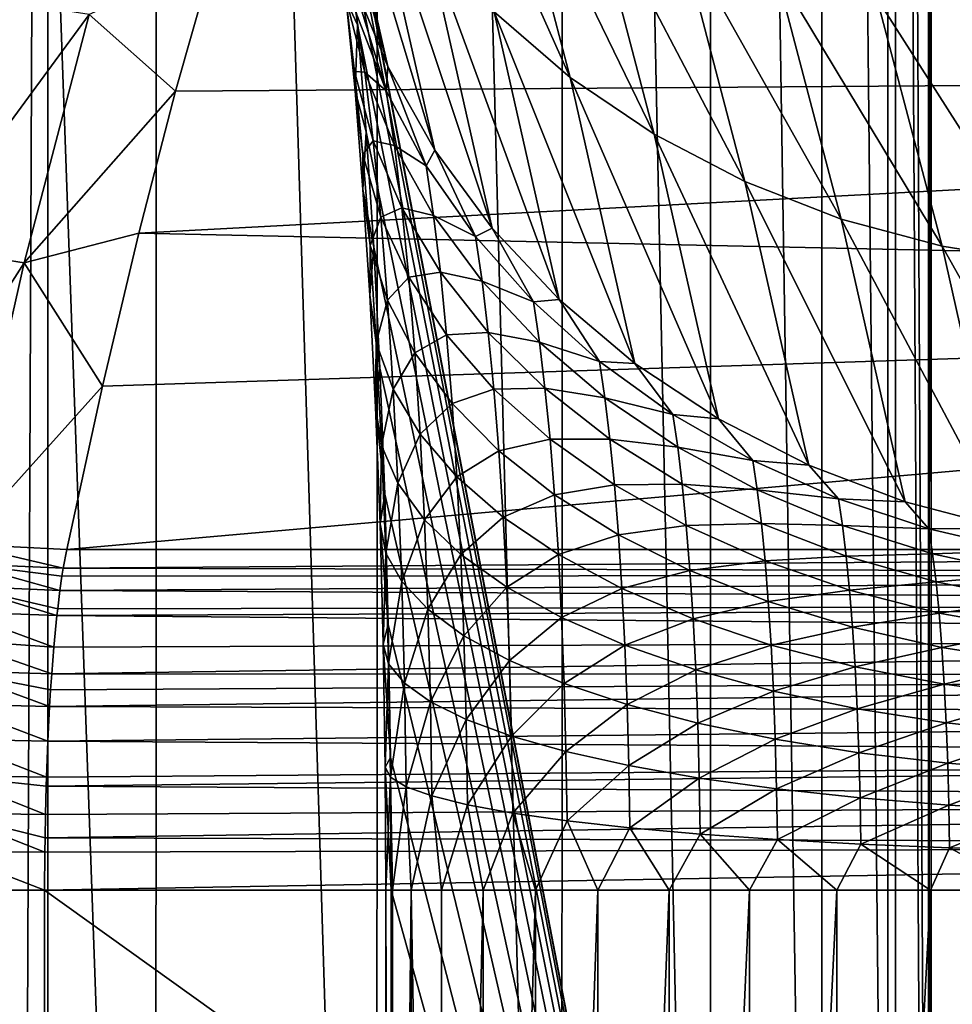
# Model space of a CAD drawing. Header units: metres. Extents: x -46 to 104, y -30 to 30.
# Tile 436 of 656: x 26.519 to 27.009, y 5.584 to 6.101. Entities that reach past the tile are written whole.
import ezdxf

# ---------------------------------------------------------------- set-up
doc = ezdxf.new("R2010")
doc.units = ezdxf.units.M
doc.layers.add('solid_26_000_502_XXX', color=7, linetype='CONTINUOUS')

msp = doc.modelspace()

# ---------------------------------------------------------------- linework, layer by layer
at = {"layer": 'solid_26_000_502_XXX'}
for points in [[(37.213074, -7.476887, 317.175842), (20.541, 8.649134, 315.423553), (20.540823, 0, 315.423523)], [(37.213074, -7.476887, 317.175842), (37.213074, 7.476887, 317.175842), (20.541, 8.649134, 315.423553)], [(26.456358, 8.45347, 289.855896), (26.590242, 4.7, 290.123871), (26.455904, 4.7, 289.855042)], [(26.590727, 8.443417, 290.124908), (26.590242, 4.7, 290.123871), (26.456358, 8.45347, 289.855896)], [(26.590727, 8.443417, 290.124908), (26.706493, 4.7, 290.401428), (26.590242, 4.7, 290.123871)], [(26.706827, 8.434439, 290.402313), (26.706493, 4.7, 290.401428), (26.590727, 8.443417, 290.124908)], [(26.706827, 8.434439, 290.402313), (26.803877, 4.7, 290.685974), (26.706493, 4.7, 290.401428)], [(26.804129, 8.426574, 290.686798), (26.803877, 4.7, 290.685974), (26.706827, 8.434439, 290.402313)], [(26.804129, 8.426574, 290.686798), (26.881985, 4.7, 290.976196), (26.803877, 4.7, 290.685974)], [(26.882198, 8.419862, 290.977081), (26.881985, 4.7, 290.976196), (26.804129, 8.426574, 290.686798)], [(26.882198, 8.419862, 290.977081), (26.940619, 4.7, 291.271362), (26.881985, 4.7, 290.976196)], [(26.940704, 8.41433, 291.271881), (26.940619, 4.7, 291.271362), (26.882198, 8.419862, 290.977081)], [(26.940704, 8.41433, 291.271881), (26.979366, 4.7, 291.56955), (26.940619, 4.7, 291.271362)], [(26.979403, 8.410001, 291.569946), (26.979366, 4.7, 291.56955), (26.940704, 8.41433, 291.271881)], [(26.979403, 8.410001, 291.569946), (26.998108, 4.7, 291.869537), (26.979366, 4.7, 291.56955)], [(26.998119, 8.406897, 291.869934), (26.998108, 4.7, 291.869537), (26.979403, 8.410001, 291.569946)], [(26.673378, 6.270645, 295.343445), (26.975349, 4.7, 292.470367), (26.975349, 8.404401, 292.470367)], [(26.996767, 8.405028, 292.170563), (26.975349, 8.404401, 292.470367), (26.996769, 4.7, 292.170502)], [(26.975349, 8.404401, 292.470367), (26.975349, 4.7, 292.470367), (26.996769, 4.7, 292.170502)], [(26.996767, 8.405028, 292.170563), (26.996769, 4.7, 292.170502), (26.998119, 8.406897, 291.869934)], [(26.998119, 8.406897, 291.869934), (26.996769, 4.7, 292.170502), (26.998108, 4.7, 291.869537)], [(26.468351, -8.270662, 311.017548), (26.468351, 8.270662, 311.017548), (26.533504, 8.264537, 311.025848)], [(26.468351, -8.270662, 311.017548), (26.533504, 8.264537, 311.025848), (26.533337, 0, 311.025818)], [(26.533337, 0, 311.025818), (26.533504, 8.264537, 311.025848), (40.470669, 7.284587, 312.490692)], [(40.470669, 7.284587, 312.490692), (26.533504, -8.264537, 311.025848), (26.533337, 0, 311.025818)], [(40.470669, -7.284587, 312.490692), (26.533504, -8.264537, 311.025848), (40.470669, 7.284587, 312.490692)], [(26.658321, 6.278725, 295.753326), (26.712347, 6.076715, 295.444275), (26.693609, 6.122712, 295.419373)], [(26.677485, 6.231072, 295.77597), (26.712347, 6.076715, 295.444275), (26.658321, 6.278725, 295.753326)], [(26.673378, 6.270645, 295.343445), (26.679731, 6.236612, 295.28299), (26.975349, 4.7, 292.470367)], [(26.808264, 6.07101, 295.858978), (26.768213, 6.105387, 295.839905), (26.733248, 6.238712, 296.172546)], [(26.773497, 6.203583, 296.189758), (26.808264, 6.07101, 295.858978), (26.733248, 6.238712, 296.172546)], [(26.679731, 6.236612, 295.28299), (26.685749, 6.19636, 295.225739), (26.975349, 4.7, 292.470367)], [(26.677485, 6.231072, 295.77597), (26.737017, 6.032687, 295.468842), (26.712347, 6.076715, 295.444275)], [(26.702408, 6.185926, 295.798126), (26.737017, 6.032687, 295.468842), (26.677485, 6.231072, 295.77597)], [(26.852428, 6.041154, 295.876526), (26.808264, 6.07101, 295.858978), (26.773497, 6.203583, 296.189758)], [(26.817831, 6.173077, 296.205719), (26.852428, 6.041154, 295.876526), (26.773497, 6.203583, 296.189758)], [(26.685749, 6.19636, 295.225739), (26.691347, 6.15023, 295.172485), (26.975349, 4.7, 292.470367)], [(26.702408, 6.185926, 295.798126), (26.767153, 5.991657, 295.492462), (26.737017, 6.032687, 295.468842)], [(26.732779, 6.143854, 295.819519), (26.767153, 5.991657, 295.492462), (26.702408, 6.185926, 295.798126)], [(26.620304, 6.13279, 300.631775), (28.202492, 6.07523, 300.956329), (28.326416, 6.177543, 300.678436)], [(26.90015, 6.016199, 295.892365), (26.852428, 6.041154, 295.876526), (26.817831, 6.173077, 296.205719)], [(26.865696, 6.147575, 296.220154), (26.90015, 6.016199, 295.892365), (26.817831, 6.173077, 296.205719)], [(26.691347, 6.15023, 295.172485), (26.690399, 6.111496, 295.207672), (26.696453, 6.098687, 295.123901)], [(26.691347, 6.15023, 295.172485), (26.696453, 6.098687, 295.123901), (26.975349, 4.7, 292.470367)], [(26.950825, 5.996456, 295.906219), (26.90015, 6.016199, 295.892365), (26.865696, 6.147575, 296.220154)], [(26.916485, 6.127401, 296.232941), (26.950825, 5.996456, 295.906219), (26.865696, 6.147575, 296.220154)], [(26.732779, 6.143854, 295.819519), (26.802372, 5.954143, 295.514893), (26.767153, 5.991657, 295.492462)], [(26.768213, 6.105387, 295.839905), (26.802372, 5.954143, 295.514893), (26.732779, 6.143854, 295.819519)], [(26.555277, 6.103981, 300.714905), (26.600731, 6.06378, 300.818024), (26.620304, 6.13279, 300.631775)], [(26.620304, 6.13279, 300.631775), (26.600731, 6.06378, 300.818024), (28.202492, 6.07523, 300.956329)], [(27.003819, 5.982175, 295.917969), (26.950825, 5.996456, 295.906219), (26.916485, 6.127401, 296.232941)], [(26.969559, 6.112809, 296.243927), (27.003819, 5.982175, 295.917969), (26.916485, 6.127401, 296.232941)], [(26.693609, 6.122712, 295.419373), (26.711489, 6.063962, 295.394379), (26.695555, 6.10532, 295.366547)], [(26.693609, 6.122712, 295.419373), (26.712347, 6.076715, 295.444275), (26.711489, 6.063962, 295.394379)], [(26.555277, 6.103981, 300.714905), (26.499908, 6.112809, 300.712341), (26.465649, 5.982175, 301.0383)], [(26.690046, 6.113529, 295.289368), (26.694805, 6.074154, 295.24408), (26.690399, 6.111496, 295.207672)], [(26.690046, 6.113529, 295.289368), (26.700268, 6.073671, 295.321716), (26.694805, 6.074154, 295.24408)], [(26.695555, 6.10532, 295.366547), (26.700268, 6.073671, 295.321716), (26.690046, 6.113529, 295.289368)], [(26.690399, 6.111496, 295.207672), (26.695095, 6.063934, 295.163025), (26.696453, 6.098687, 295.123901)], [(26.690399, 6.111496, 295.207672), (26.694805, 6.074154, 295.24408), (26.695095, 6.063934, 295.163025)], [(27.058458, 5.973536, 295.92746), (27.003819, 5.982175, 295.917969), (26.969559, 6.112809, 296.243927)], [(27.02425, 6.103981, 296.25293), (27.058458, 5.973536, 295.92746), (26.969559, 6.112809, 296.243927)], [(26.521067, 5.973536, 301.040405), (26.555277, 6.103981, 300.714905), (26.465649, 5.982175, 301.0383)], [(26.521067, 5.973536, 301.040405), (26.600731, 6.06378, 300.818024), (26.555277, 6.103981, 300.714905)], [(26.695555, 6.10532, 295.366547), (26.711489, 6.063962, 295.394379), (26.700268, 6.073671, 295.321716)], [(26.768213, 6.105387, 295.839905), (26.84223, 5.920617, 295.535797), (26.802372, 5.954143, 295.514893)], [(26.808264, 6.07101, 295.858978), (26.84223, 5.920617, 295.535797), (26.768213, 6.105387, 295.839905)], [(26.696453, 6.098687, 295.123901), (26.695095, 6.063934, 295.163025), (26.700996, 6.042306, 295.080658)], [(26.696453, 6.098687, 295.123901), (26.700996, 6.042306, 295.080658), (26.975349, 4.7, 292.470367)], [(26.581388, 5.989054, 301.002045), (28.064445, 5.957147, 301.232697), (28.202492, 6.07523, 300.956329)], [(26.600731, 6.06378, 300.818024), (26.581388, 5.989054, 301.002045), (28.202492, 6.07523, 300.956329)], [(26.694805, 6.074154, 295.24408), (26.699125, 6.030388, 295.203003), (26.695095, 6.063934, 295.163025)], [(26.694805, 6.074154, 295.24408), (26.704624, 6.037636, 295.280273), (26.699125, 6.030388, 295.203003)], [(26.700268, 6.073671, 295.321716), (26.704624, 6.037636, 295.280273), (26.694805, 6.074154, 295.24408)], [(26.700268, 6.073671, 295.321716), (26.715778, 6.035148, 295.353546), (26.704624, 6.037636, 295.280273)], [(26.711489, 6.063962, 295.394379), (26.715778, 6.035148, 295.353546), (26.700268, 6.073671, 295.321716)], [(26.712347, 6.076715, 295.444275), (26.732523, 6.02449, 295.42157), (26.711489, 6.063962, 295.394379)], [(26.712347, 6.076715, 295.444275), (26.737017, 6.032687, 295.468842), (26.732523, 6.02449, 295.42157)], [(26.808264, 6.07101, 295.858978), (26.886229, 5.891501, 295.554962), (26.84223, 5.920617, 295.535797)], [(26.852428, 6.041154, 295.876526), (26.886229, 5.891501, 295.554962), (26.808264, 6.07101, 295.858978)], [(26.521067, 5.973536, 301.040405), (26.581388, 5.989054, 301.002045), (26.600731, 6.06378, 300.818024)], [(26.695095, 6.063934, 295.163025), (26.699263, 6.012085, 295.123352), (26.700996, 6.042306, 295.080658)], [(26.695095, 6.063934, 295.163025), (26.699125, 6.030388, 295.203003), (26.699263, 6.012085, 295.123352)], [(26.711489, 6.063962, 295.394379), (26.732523, 6.02449, 295.42157), (26.715778, 6.035148, 295.353546)], [(26.699263, 6.012085, 295.123352), (26.704924, 5.981725, 295.043304), (26.700996, 6.042306, 295.080658)], [(26.700996, 6.042306, 295.080658), (26.704924, 5.981725, 295.043304), (26.975349, 4.7, 292.470367)], [(26.704624, 6.037636, 295.280273), (26.708576, 5.997582, 295.242645), (26.699125, 6.030388, 295.203003)], [(26.704624, 6.037636, 295.280273), (26.719744, 6.00234, 295.315826), (26.708576, 5.997582, 295.242645)], [(26.715778, 6.035148, 295.353546), (26.719744, 6.00234, 295.315826), (26.704624, 6.037636, 295.280273)], [(26.852428, 6.041154, 295.876526), (26.933809, 5.867164, 295.572113), (26.886229, 5.891501, 295.554962)], [(26.90015, 6.016199, 295.892365), (26.933809, 5.867164, 295.572113), (26.852428, 6.041154, 295.876526)], [(26.715778, 6.035148, 295.353546), (26.73641, 5.998381, 295.384583), (26.719744, 6.00234, 295.315826)], [(26.732523, 6.02449, 295.42157), (26.73641, 5.998381, 295.384583), (26.715778, 6.035148, 295.353546)], [(26.737017, 6.032687, 295.468842), (26.758429, 5.987336, 295.447784), (26.732523, 6.02449, 295.42157)], [(26.737017, 6.032687, 295.468842), (26.767153, 5.991657, 295.492462), (26.758429, 5.987336, 295.447784)], [(26.699125, 6.030388, 295.203003), (26.702963, 5.982677, 295.166504), (26.699263, 6.012085, 295.123352)], [(26.699125, 6.030388, 295.203003), (26.708576, 5.997582, 295.242645), (26.702963, 5.982677, 295.166504)], [(26.732523, 6.02449, 295.42157), (26.758429, 5.987336, 295.447784), (26.73641, 5.998381, 295.384583)], [(26.90015, 6.016199, 295.892365), (26.984375, 5.84791, 295.587006), (26.933809, 5.867164, 295.572113)], [(26.950825, 5.996456, 295.906219), (26.984375, 5.84791, 295.587006), (26.90015, 6.016199, 295.892365)], [(26.699263, 6.012085, 295.123352), (26.702864, 5.956479, 295.089081), (26.704924, 5.981725, 295.043304)], [(26.699263, 6.012085, 295.123352), (26.702963, 5.982677, 295.166504), (26.702864, 5.956479, 295.089081)], [(26.719744, 6.00234, 295.315826), (26.723345, 5.965874, 295.281586), (26.708576, 5.997582, 295.242645)], [(26.719744, 6.00234, 295.315826), (26.740004, 5.968654, 295.350372), (26.723345, 5.965874, 295.281586)], [(26.73641, 5.998381, 295.384583), (26.740004, 5.968654, 295.350372), (26.719744, 6.00234, 295.315826)], [(26.708576, 5.997582, 295.242645), (26.712088, 5.953918, 295.209259), (26.702963, 5.982677, 295.166504)], [(26.708576, 5.997582, 295.242645), (26.723345, 5.965874, 295.281586), (26.712088, 5.953918, 295.209259)], [(26.73641, 5.998381, 295.384583), (26.761936, 5.963774, 295.414398), (26.740004, 5.968654, 295.350372)], [(26.758429, 5.987336, 295.447784), (26.761936, 5.963774, 295.414398), (26.73641, 5.998381, 295.384583)], [(26.950825, 5.996456, 295.906219), (27.037287, 5.833983, 295.599518), (26.984375, 5.84791, 295.587006)], [(27.003819, 5.982175, 295.917969), (27.037287, 5.833983, 295.599518), (26.950825, 5.996456, 295.906219)], [(26.767153, 5.991657, 295.492462), (26.788919, 5.952908, 295.472778), (26.758429, 5.987336, 295.447784)], [(26.767153, 5.991657, 295.492462), (26.802372, 5.954143, 295.514893), (26.788919, 5.952908, 295.472778)], [(26.521067, 5.973536, 301.040405), (26.562294, 5.908683, 301.183716), (26.581388, 5.989054, 301.002045)], [(26.581388, 5.989054, 301.002045), (26.562294, 5.908683, 301.183716), (28.064445, 5.957147, 301.232697)], [(26.758429, 5.987336, 295.447784), (26.788919, 5.952908, 295.472778), (26.761936, 5.963774, 295.414398)], [(26.521067, 5.973536, 301.040405), (26.465649, 5.982175, 301.0383), (26.432178, 5.833983, 301.35675)], [(26.702963, 5.982677, 295.166504), (26.706276, 5.931508, 295.134949), (26.702864, 5.956479, 295.089081)], [(26.702864, 5.956479, 295.089081), (26.708162, 5.918181, 295.012482), (26.704924, 5.981725, 295.043304)], [(26.702963, 5.982677, 295.166504), (26.712088, 5.953918, 295.209259), (26.706276, 5.931508, 295.134949)], [(26.704924, 5.981725, 295.043304), (26.708162, 5.918181, 295.012482), (26.975349, 4.7, 292.470367)], [(27.003819, 5.982175, 295.917969), (27.091881, 5.825558, 295.609467), (27.037287, 5.833983, 295.599518)], [(27.058458, 5.973536, 295.92746), (27.091881, 5.825558, 295.609467), (27.003819, 5.982175, 295.917969)], [(26.487646, 5.825558, 301.358368), (26.521067, 5.973536, 301.040405), (26.432178, 5.833983, 301.35675)], [(26.487646, 5.825558, 301.358368), (26.562294, 5.908683, 301.183716), (26.521067, 5.973536, 301.040405)], [(26.723345, 5.965874, 295.281586), (26.72654, 5.92612, 295.25119), (26.712088, 5.953918, 295.209259)], [(26.740004, 5.968654, 295.350372), (26.743265, 5.935612, 295.319366), (26.723345, 5.965874, 295.281586)], [(26.723345, 5.965874, 295.281586), (26.743265, 5.935612, 295.319366), (26.72654, 5.92612, 295.25119)], [(26.740004, 5.968654, 295.350372), (26.765179, 5.936947, 295.383545), (26.743265, 5.935612, 295.319366)], [(26.761936, 5.963774, 295.414398), (26.765179, 5.936947, 295.383545), (26.740004, 5.968654, 295.350372)], [(26.761936, 5.963774, 295.414398), (26.792078, 5.931706, 295.442719), (26.765179, 5.936947, 295.383545)], [(26.788919, 5.952908, 295.472778), (26.792078, 5.931706, 295.442719), (26.761936, 5.963774, 295.414398)], [(26.543468, 5.822742, 301.362823), (27.912003, 5.822742, 301.506683), (28.064445, 5.957147, 301.232697)], [(26.562294, 5.908683, 301.183716), (26.543468, 5.822742, 301.362823), (28.064445, 5.957147, 301.232697)], [(26.702864, 5.956479, 295.089081), (26.70586, 5.89768, 295.060577), (26.708162, 5.918181, 295.012482)], [(26.702864, 5.956479, 295.089081), (26.706276, 5.931508, 295.134949), (26.70586, 5.89768, 295.060577)], [(26.712088, 5.953918, 295.209259), (26.71512, 5.907088, 295.180389), (26.706276, 5.931508, 295.134949)], [(26.712088, 5.953918, 295.209259), (26.72654, 5.92612, 295.25119), (26.71512, 5.907088, 295.180389)], [(26.802372, 5.954143, 295.514893), (26.823666, 5.921583, 295.496216), (26.788919, 5.952908, 295.472778)], [(26.802372, 5.954143, 295.514893), (26.84223, 5.920617, 295.535797), (26.823666, 5.921583, 295.496216)], [(26.788919, 5.952908, 295.472778), (26.823666, 5.921583, 295.496216), (26.792078, 5.931706, 295.442719)], [(26.743265, 5.935612, 295.319366), (26.746162, 5.899591, 295.291809), (26.72654, 5.92612, 295.25119)], [(26.765179, 5.936947, 295.383545), (26.768122, 5.907127, 295.35556), (26.743265, 5.935612, 295.319366)], [(26.743265, 5.935612, 295.319366), (26.768122, 5.907127, 295.35556), (26.746162, 5.899591, 295.291809)], [(26.765179, 5.936947, 295.383545), (26.794994, 5.907566, 295.414948), (26.768122, 5.907127, 295.35556)], [(26.792078, 5.931706, 295.442719), (26.794994, 5.907566, 295.414948), (26.765179, 5.936947, 295.383545)], [(26.706276, 5.931508, 295.134949), (26.709034, 5.877402, 295.108734), (26.70586, 5.89768, 295.060577)], [(26.706276, 5.931508, 295.134949), (26.71512, 5.907088, 295.180389), (26.709034, 5.877402, 295.108734)], [(26.792078, 5.931706, 295.442719), (26.826502, 5.902528, 295.469238), (26.794994, 5.907566, 295.414948)], [(26.823666, 5.921583, 295.496216), (26.826502, 5.902528, 295.469238), (26.792078, 5.931706, 295.442719)], [(26.72654, 5.92612, 295.25119), (26.729301, 5.883485, 295.224915), (26.71512, 5.907088, 295.180389)], [(26.72654, 5.92612, 295.25119), (26.746162, 5.899591, 295.291809), (26.729301, 5.883485, 295.224915)], [(26.70586, 5.89768, 295.060577), (26.710714, 5.851837, 294.98822), (26.708162, 5.918181, 295.012482)], [(26.708162, 5.918181, 295.012482), (26.710714, 5.851837, 294.98822), (26.975349, 4.7, 292.470367)], [(26.823666, 5.921583, 295.496216), (26.862282, 5.893704, 295.517914), (26.826502, 5.902528, 295.469238)], [(26.84223, 5.920617, 295.535797), (26.862282, 5.893704, 295.517914), (26.823666, 5.921583, 295.496216)], [(26.84223, 5.920617, 295.535797), (26.886229, 5.891501, 295.554962), (26.862282, 5.893704, 295.517914)], [(26.487646, 5.825558, 301.358368), (26.543468, 5.822742, 301.362823), (26.562294, 5.908683, 301.183716)], [(26.71512, 5.907088, 295.180389), (26.717644, 5.857571, 295.156403), (26.709034, 5.877402, 295.108734)], [(26.71512, 5.907088, 295.180389), (26.729301, 5.883485, 295.224915), (26.717644, 5.857571, 295.156403)], [(26.768122, 5.907127, 295.35556), (26.770737, 5.87462, 295.330688), (26.746162, 5.899591, 295.291809)], [(26.794994, 5.907566, 295.414948), (26.797644, 5.880733, 295.389771), (26.768122, 5.907127, 295.35556)], [(26.768122, 5.907127, 295.35556), (26.797644, 5.880733, 295.389771), (26.770737, 5.87462, 295.330688)], [(26.794994, 5.907566, 295.414948), (26.829124, 5.880832, 295.444275), (26.797644, 5.880733, 295.389771)], [(26.826502, 5.902528, 295.469238), (26.829124, 5.880832, 295.444275), (26.794994, 5.907566, 295.414948)], [(26.826502, 5.902528, 295.469238), (26.864834, 5.87656, 295.493622), (26.829124, 5.880832, 295.444275)], [(26.862282, 5.893704, 295.517914), (26.864834, 5.87656, 295.493622), (26.826502, 5.902528, 295.469238)], [(26.70586, 5.89768, 295.060577), (26.708223, 5.83629, 295.038116), (26.710714, 5.851837, 294.98822)], [(26.70586, 5.89768, 295.060577), (26.709034, 5.877402, 295.108734), (26.708223, 5.83629, 295.038116)], [(26.746162, 5.899591, 295.291809), (26.748663, 5.86096, 295.268005), (26.729301, 5.883485, 295.224915)], [(26.746162, 5.899591, 295.291809), (26.770737, 5.87462, 295.330688), (26.748663, 5.86096, 295.268005)], [(26.862282, 5.893704, 295.517914), (26.904346, 5.869576, 295.537598), (26.864834, 5.87656, 295.493622)], [(26.886229, 5.891501, 295.554962), (26.904346, 5.869576, 295.537598), (26.862282, 5.893704, 295.517914)], [(26.886229, 5.891501, 295.554962), (26.933809, 5.867164, 295.572113), (26.904346, 5.869576, 295.537598)], [(26.729301, 5.883485, 295.224915), (26.7316, 5.838404, 295.203033), (26.717644, 5.857571, 295.156403)], [(26.729301, 5.883485, 295.224915), (26.748663, 5.86096, 295.268005), (26.7316, 5.838404, 295.203033)], [(26.709034, 5.877402, 295.108734), (26.711206, 5.820911, 295.088043), (26.708223, 5.83629, 295.038116)], [(26.709034, 5.877402, 295.108734), (26.717644, 5.857571, 295.156403), (26.711206, 5.820911, 295.088043)], [(26.797644, 5.880733, 295.389771), (26.799995, 5.851481, 295.367401), (26.770737, 5.87462, 295.330688)], [(26.829124, 5.880832, 295.444275), (26.831505, 5.856716, 295.421631), (26.797644, 5.880733, 295.389771)], [(26.797644, 5.880733, 295.389771), (26.831505, 5.856716, 295.421631), (26.799995, 5.851481, 295.367401)], [(26.829124, 5.880832, 295.444275), (26.867193, 5.857039, 295.471191), (26.831505, 5.856716, 295.421631)], [(26.864834, 5.87656, 295.493622), (26.867193, 5.857039, 295.471191), (26.829124, 5.880832, 295.444275)], [(26.864834, 5.87656, 295.493622), (26.906654, 5.854085, 295.515656), (26.867193, 5.857039, 295.471191)], [(26.904346, 5.869576, 295.537598), (26.906654, 5.854085, 295.515656), (26.864834, 5.87656, 295.493622)], [(26.770737, 5.87462, 295.330688), (26.772995, 5.839756, 295.309204), (26.748663, 5.86096, 295.268005)], [(26.770737, 5.87462, 295.330688), (26.799995, 5.851481, 295.367401), (26.772995, 5.839756, 295.309204)], [(26.904346, 5.869576, 295.537598), (26.949402, 5.849464, 295.555054), (26.906654, 5.854085, 295.515656)], [(26.933809, 5.867164, 295.572113), (26.949402, 5.849464, 295.555054), (26.904346, 5.869576, 295.537598)], [(26.933809, 5.867164, 295.572113), (26.984375, 5.84791, 295.587006), (26.949402, 5.849464, 295.555054)], [(26.748663, 5.86096, 295.268005), (26.750746, 5.82011, 295.248199), (26.7316, 5.838404, 295.203033)], [(26.748663, 5.86096, 295.268005), (26.772995, 5.839756, 295.309204), (26.750746, 5.82011, 295.248199)], [(26.717644, 5.857571, 295.156403), (26.719633, 5.805871, 295.137482), (26.711206, 5.820911, 295.088043)], [(26.717644, 5.857571, 295.156403), (26.7316, 5.838404, 295.203033), (26.719633, 5.805871, 295.137482)], [(26.831505, 5.856716, 295.421631), (26.833618, 5.830427, 295.40152), (26.799995, 5.851481, 295.367401)], [(26.867193, 5.857039, 295.471191), (26.869335, 5.835342, 295.450806), (26.831505, 5.856716, 295.421631)], [(26.831505, 5.856716, 295.421631), (26.869335, 5.835342, 295.450806), (26.833618, 5.830427, 295.40152)], [(26.867193, 5.857039, 295.471191), (26.908787, 5.836448, 295.495361), (26.869335, 5.835342, 295.450806)], [(26.906654, 5.854085, 295.515656), (26.908787, 5.836448, 295.495361), (26.867193, 5.857039, 295.471191)], [(26.708223, 5.83629, 295.038116), (26.712553, 5.783369, 294.970703), (26.710714, 5.851837, 294.98822)], [(26.710714, 5.851837, 294.98822), (26.712553, 5.783369, 294.970703), (26.975349, 4.7, 292.470367)], [(26.799995, 5.851481, 295.367401), (26.802027, 5.820109, 295.348053), (26.772995, 5.839756, 295.309204)], [(26.799995, 5.851481, 295.367401), (26.833618, 5.830427, 295.40152), (26.802027, 5.820109, 295.348053)], [(26.906654, 5.854085, 295.515656), (26.951502, 5.835352, 295.535065), (26.908787, 5.836448, 295.495361)], [(26.949402, 5.849464, 295.555054), (26.951502, 5.835352, 295.535065), (26.906654, 5.854085, 295.515656)], [(26.949402, 5.849464, 295.555054), (26.99695, 5.833588, 295.570099), (26.951502, 5.835352, 295.535065)], [(26.984375, 5.84791, 295.587006), (26.99695, 5.833588, 295.570099), (26.949402, 5.849464, 295.555054)], [(26.984375, 5.84791, 295.587006), (27.037287, 5.833983, 295.599518), (26.99695, 5.833588, 295.570099)], [(26.772995, 5.839756, 295.309204), (26.774874, 5.802892, 295.291321), (26.750746, 5.82011, 295.248199)], [(26.772995, 5.839756, 295.309204), (26.802027, 5.820109, 295.348053), (26.774874, 5.802892, 295.291321)], [(26.708223, 5.83629, 295.038116), (26.709925, 5.772935, 295.021912), (26.712553, 5.783369, 294.970703)], [(26.708223, 5.83629, 295.038116), (26.711206, 5.820911, 295.088043), (26.709925, 5.772935, 295.021912)], [(26.7316, 5.838404, 295.203033), (26.73341, 5.791335, 295.185822), (26.719633, 5.805871, 295.137482)], [(26.7316, 5.838404, 295.203033), (26.750746, 5.82011, 295.248199), (26.73341, 5.791335, 295.185822)], [(26.869335, 5.835342, 295.450806), (26.871237, 5.811689, 295.432709), (26.833618, 5.830427, 295.40152)], [(26.908787, 5.836448, 295.495361), (26.910721, 5.816844, 295.476959), (26.869335, 5.835342, 295.450806)], [(26.869335, 5.835342, 295.450806), (26.910721, 5.816844, 295.476959), (26.871237, 5.811689, 295.432709)], [(26.908787, 5.836448, 295.495361), (26.953445, 5.819284, 295.516602), (26.910721, 5.816844, 295.476959)], [(26.951502, 5.835352, 295.535065), (26.953445, 5.819284, 295.516602), (26.908787, 5.836448, 295.495361)], [(26.951502, 5.835352, 295.535065), (26.998888, 5.820564, 295.551636), (26.953445, 5.819284, 295.516602)], [(26.99695, 5.833588, 295.570099), (26.998888, 5.820564, 295.551636), (26.951502, 5.835352, 295.535065)], [(26.833618, 5.830427, 295.40152), (26.835445, 5.802232, 295.384155), (26.802027, 5.820109, 295.348053)], [(26.833618, 5.830427, 295.40152), (26.871237, 5.811689, 295.432709), (26.835445, 5.802232, 295.384155)], [(27.037287, 5.833983, 295.599518), (27.046471, 5.822122, 295.58255), (26.99695, 5.833588, 295.570099)], [(26.99695, 5.833588, 295.570099), (27.046471, 5.822122, 295.58255), (26.998888, 5.820564, 295.551636)], [(26.487646, 5.825558, 301.358368), (26.541628, 5.812873, 301.380341), (26.543468, 5.822742, 301.362823)], [(26.489498, 5.815192, 301.376343), (26.541628, 5.812873, 301.380341), (26.487646, 5.825558, 301.358368)], [(26.541628, 5.812873, 301.380341), (27.912003, 5.822742, 301.506683), (26.543468, 5.822742, 301.362823)], [(26.541628, 5.812873, 301.380341), (27.899464, 5.809682, 301.527985), (27.912003, 5.822742, 301.506683)], [(26.711206, 5.820911, 295.088043), (26.712772, 5.762612, 295.073151), (26.709925, 5.772935, 295.021912)], [(26.711206, 5.820911, 295.088043), (26.719633, 5.805871, 295.137482), (26.712772, 5.762612, 295.073151)], [(26.750746, 5.82011, 295.248199), (26.752386, 5.777462, 295.232574), (26.73341, 5.791335, 295.185822)], [(26.750746, 5.82011, 295.248199), (26.774874, 5.802892, 295.291321), (26.752386, 5.777462, 295.232574)], [(26.802027, 5.820109, 295.348053), (26.803719, 5.786936, 295.33197), (26.774874, 5.802892, 295.291321)], [(26.802027, 5.820109, 295.348053), (26.835445, 5.802232, 295.384155), (26.803719, 5.786936, 295.33197)], [(26.953445, 5.819284, 295.516602), (26.955208, 5.801425, 295.499817), (26.910721, 5.816844, 295.476959)], [(26.998888, 5.820564, 295.551636), (27.000681, 5.805736, 295.534607), (26.953445, 5.819284, 295.516602)], [(26.953445, 5.819284, 295.516602), (27.000681, 5.805736, 295.534607), (26.955208, 5.801425, 295.499817)], [(27.046471, 5.822122, 295.58255), (27.048294, 5.809885, 295.565216), (26.998888, 5.820564, 295.551636)], [(26.998888, 5.820564, 295.551636), (27.048294, 5.809885, 295.565216), (27.000681, 5.805736, 295.534607)], [(26.487745, 5.803429, 301.393005), (26.5399, 5.80127, 301.39679), (26.489498, 5.815192, 301.376343)], [(26.489498, 5.815192, 301.376343), (26.5399, 5.80127, 301.39679), (26.540966, 5.808722, 301.386627)], [(26.489498, 5.815192, 301.376343), (26.540966, 5.808722, 301.386627), (26.541628, 5.812873, 301.380341)], [(26.910721, 5.816844, 295.476959), (26.912439, 5.795473, 295.460602), (26.871237, 5.811689, 295.432709)], [(26.910721, 5.816844, 295.476959), (26.955208, 5.801425, 295.499817), (26.912439, 5.795473, 295.460602)], [(26.5399, 5.80127, 301.39679), (27.888067, 5.794093, 301.547211), (27.899464, 5.809682, 301.527985)], [(26.540966, 5.808722, 301.386627), (26.5399, 5.80127, 301.39679), (27.899464, 5.809682, 301.527985)], [(26.541628, 5.812873, 301.380341), (26.540966, 5.808722, 301.386627), (27.899464, 5.809682, 301.527985)], [(26.871237, 5.811689, 295.432709), (26.872881, 5.786322, 295.417084), (26.835445, 5.802232, 295.384155)], [(26.871237, 5.811689, 295.432709), (26.912439, 5.795473, 295.460602), (26.872881, 5.786322, 295.417084)], [(27.048294, 5.809885, 295.565216), (27.049978, 5.79595, 295.549194), (27.000681, 5.805736, 295.534607)], [(26.486128, 5.790036, 301.408386), (26.538303, 5.788058, 301.411987), (26.487745, 5.803429, 301.393005)], [(26.487745, 5.803429, 301.393005), (26.538303, 5.788058, 301.411987), (26.538692, 5.791528, 301.408264)], [(26.487745, 5.803429, 301.393005), (26.538692, 5.791528, 301.408264), (26.5399, 5.80127, 301.39679)], [(26.719633, 5.805871, 295.137482), (26.721066, 5.752517, 295.12384), (26.712772, 5.762612, 295.073151)], [(26.719633, 5.805871, 295.137482), (26.73341, 5.791335, 295.185822), (26.721066, 5.752517, 295.12384)], [(27.000681, 5.805736, 295.534607), (27.002308, 5.789253, 295.519104), (26.955208, 5.801425, 295.499817)], [(27.000681, 5.805736, 295.534607), (27.049978, 5.79595, 295.549194), (27.002308, 5.789253, 295.519104)], [(26.5399, 5.80127, 301.39679), (26.538692, 5.791528, 301.408264), (27.888067, 5.794093, 301.547211)], [(26.774874, 5.802892, 295.291321), (26.776354, 5.764403, 295.277222), (26.752386, 5.777462, 295.232574)], [(26.774874, 5.802892, 295.291321), (26.803719, 5.786936, 295.33197), (26.776354, 5.764403, 295.277222)], [(26.835445, 5.802232, 295.384155), (26.836964, 5.772419, 295.36969), (26.803719, 5.786936, 295.33197)], [(26.835445, 5.802232, 295.384155), (26.872881, 5.786322, 295.417084), (26.836964, 5.772419, 295.36969)], [(26.955208, 5.801425, 295.499817), (26.956774, 5.781955, 295.484924), (26.912439, 5.795473, 295.460602)], [(26.955208, 5.801425, 295.499817), (27.002308, 5.789253, 295.519104), (26.956774, 5.781955, 295.484924)], [(26.538303, 5.788058, 301.411987), (27.878006, 5.776425, 301.564056), (27.888067, 5.794093, 301.547211)], [(26.538692, 5.791528, 301.408264), (26.538303, 5.788058, 301.411987), (27.888067, 5.794093, 301.547211)], [(26.912439, 5.795473, 295.460602), (26.913923, 5.772552, 295.446503), (26.872881, 5.786322, 295.417084)], [(26.912439, 5.795473, 295.460602), (26.956774, 5.781955, 295.484924), (26.913923, 5.772552, 295.446503)], [(27.049978, 5.79595, 295.549194), (27.051506, 5.780463, 295.534637), (27.002308, 5.789253, 295.519104)], [(26.484657, 5.77515, 301.422363), (26.536688, 5.771489, 301.427338), (26.486128, 5.790036, 301.408386)], [(26.486128, 5.790036, 301.408386), (26.536688, 5.771489, 301.427338), (26.538303, 5.788058, 301.411987)], [(26.538303, 5.788058, 301.411987), (26.536688, 5.771489, 301.427338), (27.878006, 5.776425, 301.564056)], [(26.73341, 5.791335, 295.185822), (26.734715, 5.742759, 295.173401), (26.721066, 5.752517, 295.12384)], [(26.73341, 5.791335, 295.185822), (26.752386, 5.777462, 295.232574), (26.734715, 5.742759, 295.173401)], [(27.002308, 5.789253, 295.519104), (27.003754, 5.771285, 295.505371), (26.956774, 5.781955, 295.484924)], [(27.002308, 5.789253, 295.519104), (27.051506, 5.780463, 295.534637), (27.003754, 5.771285, 295.505371)], [(26.709925, 5.772935, 295.021912), (26.713661, 5.713478, 294.960175), (26.712553, 5.783369, 294.970703)], [(26.712553, 5.783369, 294.970703), (26.713661, 5.713478, 294.960175), (26.975349, 4.7, 292.470367)], [(26.803719, 5.786936, 295.33197), (26.80505, 5.752302, 295.319305), (26.776354, 5.764403, 295.277222)], [(26.803719, 5.786936, 295.33197), (26.836964, 5.772419, 295.36969), (26.80505, 5.752302, 295.319305)], [(26.872881, 5.786322, 295.417084), (26.874247, 5.759499, 295.404083), (26.836964, 5.772419, 295.36969)], [(26.872881, 5.786322, 295.417084), (26.913923, 5.772552, 295.446503), (26.874247, 5.759499, 295.404083)], [(26.752386, 5.777462, 295.232574), (26.753569, 5.733447, 295.221344), (26.734715, 5.742759, 295.173401)], [(26.752386, 5.777462, 295.232574), (26.776354, 5.764403, 295.277222), (26.753569, 5.733447, 295.221344)], [(26.956774, 5.781955, 295.484924), (26.958126, 5.761075, 295.472046), (26.913923, 5.772552, 295.446503)], [(26.956774, 5.781955, 295.484924), (27.003754, 5.771285, 295.505371), (26.958126, 5.761075, 295.472046)], [(27.051506, 5.780463, 295.534637), (27.052864, 5.763579, 295.521729), (27.003754, 5.771285, 295.505371)], [(26.483353, 5.758921, 301.434784), (26.535566, 5.757363, 301.438019), (26.484657, 5.77515, 301.422363)], [(26.484657, 5.77515, 301.422363), (26.535566, 5.757363, 301.438019), (26.536688, 5.771489, 301.427338)], [(26.535566, 5.757363, 301.438019), (27.869316, 5.756886, 301.578522), (27.878006, 5.776425, 301.564056)], [(26.536688, 5.771489, 301.427338), (26.535566, 5.757363, 301.438019), (27.878006, 5.776425, 301.564056)], [(26.709925, 5.772935, 295.021912), (26.710951, 5.708261, 295.012177), (26.713661, 5.713478, 294.960175)], [(26.709925, 5.772935, 295.021912), (26.712772, 5.762612, 295.073151), (26.710951, 5.708261, 295.012177)], [(26.836964, 5.772419, 295.36969), (26.838161, 5.741292, 295.358307), (26.80505, 5.752302, 295.319305)], [(26.836964, 5.772419, 295.36969), (26.874247, 5.759499, 295.404083), (26.838161, 5.741292, 295.358307)], [(26.913923, 5.772552, 295.446503), (26.915159, 5.748317, 295.434753), (26.874247, 5.759499, 295.404083)], [(26.913923, 5.772552, 295.446503), (26.958126, 5.761075, 295.472046), (26.915159, 5.748317, 295.434753)], [(27.003754, 5.771285, 295.505371), (27.005001, 5.752015, 295.4935), (26.958126, 5.761075, 295.472046)], [(27.003754, 5.771285, 295.505371), (27.052864, 5.763579, 295.521729), (27.005001, 5.752015, 295.4935)], [(26.712772, 5.762612, 295.073151), (26.713717, 5.703099, 295.064178), (26.710951, 5.708261, 295.012177)], [(26.712772, 5.762612, 295.073151), (26.721066, 5.752517, 295.12384), (26.713717, 5.703099, 295.064178)], [(26.776354, 5.764403, 295.277222), (26.77742, 5.724681, 295.26709), (26.753569, 5.733447, 295.221344)], [(26.776354, 5.764403, 295.277222), (26.80505, 5.752302, 295.319305), (26.77742, 5.724681, 295.26709)], [(27.052864, 5.763579, 295.521729), (27.054037, 5.745471, 295.510559), (27.005001, 5.752015, 295.4935)], [(26.482225, 5.741517, 301.445526), (26.534454, 5.740193, 301.448578), (26.483353, 5.758921, 301.434784)], [(26.483353, 5.758921, 301.434784), (26.534454, 5.740193, 301.448578), (26.534992, 5.74899, 301.443481)], [(26.483353, 5.758921, 301.434784), (26.534992, 5.74899, 301.443481), (26.535566, 5.757363, 301.438019)], [(26.534454, 5.740193, 301.448578), (27.862093, 5.735813, 301.590485), (27.869316, 5.756886, 301.578522)], [(26.534992, 5.74899, 301.443481), (26.534454, 5.740193, 301.448578), (27.869316, 5.756886, 301.578522)], [(26.535566, 5.757363, 301.438019), (26.534992, 5.74899, 301.443481), (27.869316, 5.756886, 301.578522)], [(26.874247, 5.759499, 295.404083), (26.875324, 5.731493, 295.393829), (26.838161, 5.741292, 295.358307)], [(26.874247, 5.759499, 295.404083), (26.915159, 5.748317, 295.434753), (26.875324, 5.731493, 295.393829)], [(26.958126, 5.761075, 295.472046), (26.959249, 5.738996, 295.461365), (26.915159, 5.748317, 295.434753)], [(26.958126, 5.761075, 295.472046), (27.005001, 5.752015, 295.4935), (26.959249, 5.738996, 295.461365)], [(26.721066, 5.752517, 295.12384), (26.72193, 5.698051, 295.115601), (26.713717, 5.703099, 295.064178)], [(26.721066, 5.752517, 295.12384), (26.734715, 5.742759, 295.173401), (26.72193, 5.698051, 295.115601)], [(26.80505, 5.752302, 295.319305), (26.806011, 5.716559, 295.31015), (26.77742, 5.724681, 295.26709)], [(26.80505, 5.752302, 295.319305), (26.838161, 5.741292, 295.358307), (26.806011, 5.716559, 295.31015)], [(27.005001, 5.752015, 295.4935), (27.006039, 5.731638, 295.483612), (26.959249, 5.738996, 295.461365)], [(27.005001, 5.752015, 295.4935), (27.054037, 5.745471, 295.510559), (27.006039, 5.731638, 295.483612)], [(26.915159, 5.748317, 295.434753), (26.916132, 5.723012, 295.425476), (26.875324, 5.731493, 295.393829)], [(26.915159, 5.748317, 295.434753), (26.959249, 5.738996, 295.461365), (26.916132, 5.723012, 295.425476)], [(26.481287, 5.723113, 301.454437), (26.533529, 5.722038, 301.457397), (26.482225, 5.741517, 301.445526)], [(26.482225, 5.741517, 301.445526), (26.533529, 5.722038, 301.457397), (26.534454, 5.740193, 301.448578)], [(26.734715, 5.742759, 295.173401), (26.7355, 5.693172, 295.165924), (26.72193, 5.698051, 295.115601)], [(26.734715, 5.742759, 295.173401), (26.753569, 5.733447, 295.221344), (26.7355, 5.693172, 295.165924)], [(26.838161, 5.741292, 295.358307), (26.839024, 5.709168, 295.350098), (26.806011, 5.716559, 295.31015)], [(26.838161, 5.741292, 295.358307), (26.875324, 5.731493, 295.393829), (26.839024, 5.709168, 295.350098)], [(27.054037, 5.745471, 295.510559), (27.055012, 5.726325, 295.501282), (27.006039, 5.731638, 295.483612)], [(26.534454, 5.740193, 301.448578), (26.533529, 5.722038, 301.457397), (27.862093, 5.735813, 301.590485)], [(26.959249, 5.738996, 295.461365), (26.960136, 5.715944, 295.452911), (26.916132, 5.723012, 295.425476)], [(26.959249, 5.738996, 295.461365), (27.006039, 5.731638, 295.483612), (26.960136, 5.715944, 295.452911)], [(26.533529, 5.722038, 301.457397), (27.856438, 5.713636, 301.599823), (27.862093, 5.735813, 301.590485)], [(26.753569, 5.733447, 295.221344), (26.75428, 5.688516, 295.214539), (26.7355, 5.693172, 295.165924)], [(26.753569, 5.733447, 295.221344), (26.77742, 5.724681, 295.26709), (26.75428, 5.688516, 295.214539)], [(26.875324, 5.731493, 295.393829), (26.876101, 5.702591, 295.386444), (26.839024, 5.709168, 295.350098)], [(26.875324, 5.731493, 295.393829), (26.916132, 5.723012, 295.425476), (26.876101, 5.702591, 295.386444)], [(27.006039, 5.731638, 295.483612), (27.006857, 5.710364, 295.47583), (26.960136, 5.715944, 295.452911)], [(27.006039, 5.731638, 295.483612), (27.055012, 5.726325, 295.501282), (27.006857, 5.710364, 295.47583)], [(27.055012, 5.726325, 295.501282), (27.055782, 5.706334, 295.493988), (27.006857, 5.710364, 295.47583)], [(26.480549, 5.703898, 301.461456), (26.532801, 5.703083, 301.464325), (26.481287, 5.723113, 301.454437)], [(26.481287, 5.723113, 301.454437), (26.532801, 5.703083, 301.464325), (26.533529, 5.722038, 301.457397)], [(26.533529, 5.722038, 301.457397), (26.532801, 5.703083, 301.464325), (27.856438, 5.713636, 301.599823)], [(26.77742, 5.724681, 295.26709), (26.778063, 5.684133, 295.260956), (26.75428, 5.688516, 295.214539)], [(26.77742, 5.724681, 295.26709), (26.806011, 5.716559, 295.31015), (26.778063, 5.684133, 295.260956)], [(26.916132, 5.723012, 295.425476), (26.916834, 5.696898, 295.418793), (26.876101, 5.702591, 295.386444)], [(26.916132, 5.723012, 295.425476), (26.960136, 5.715944, 295.452911), (26.916834, 5.696898, 295.418793)], [(26.806011, 5.716559, 295.31015), (26.806589, 5.680071, 295.304657), (26.778063, 5.684133, 295.260956)], [(26.806011, 5.716559, 295.31015), (26.839024, 5.709168, 295.350098), (26.806589, 5.680071, 295.304657)], [(26.960136, 5.715944, 295.452911), (26.960775, 5.692153, 295.446838), (26.916834, 5.696898, 295.418793)], [(26.960136, 5.715944, 295.452911), (27.006857, 5.710364, 295.47583), (26.960775, 5.692153, 295.446838)], [(26.532654, 5.698382, 301.465729), (27.85239, 5.690671, 301.606476), (27.856438, 5.713636, 301.599823)], [(26.532801, 5.703083, 301.464325), (26.532654, 5.698382, 301.465729), (27.856438, 5.713636, 301.599823)], [(26.713661, 5.713478, 294.960175), (26.710951, 5.708261, 295.012177), (26.714027, 5.64358, 294.956696)], [(26.713661, 5.713478, 294.960175), (26.714027, 5.64358, 294.956696), (26.975349, 4.7, 292.470367)], [(27.006857, 5.710364, 295.47583), (27.007448, 5.688408, 295.470215), (26.960775, 5.692153, 295.446838)], [(27.006857, 5.710364, 295.47583), (27.055782, 5.706334, 295.493988), (27.007448, 5.688408, 295.470215)], [(26.710951, 5.708261, 295.012177), (26.711302, 5.64358, 295.012695), (26.714027, 5.64358, 294.956696)], [(26.710951, 5.708261, 295.012177), (26.713717, 5.703099, 295.064178), (26.711302, 5.64358, 295.012695)], [(26.839024, 5.709168, 295.350098), (26.839544, 5.676376, 295.345154), (26.806589, 5.680071, 295.304657)], [(26.839024, 5.709168, 295.350098), (26.876101, 5.702591, 295.386444), (26.839544, 5.676376, 295.345154)], [(27.055782, 5.706334, 295.493988), (27.056335, 5.685703, 295.488708), (27.007448, 5.688408, 295.470215)], [(26.480017, 5.684068, 301.466553), (26.532274, 5.683521, 301.46933), (26.480549, 5.703898, 301.461456)], [(26.480549, 5.703898, 301.461456), (26.532274, 5.683521, 301.46933), (26.532654, 5.698382, 301.465729)], [(26.480549, 5.703898, 301.461456), (26.532654, 5.698382, 301.465729), (26.532801, 5.703083, 301.464325)], [(26.713717, 5.703099, 295.064178), (26.714865, 5.64358, 295.068634), (26.711302, 5.64358, 295.012695)], [(26.713717, 5.703099, 295.064178), (26.72193, 5.698051, 295.115601), (26.714865, 5.64358, 295.068634)], [(26.876101, 5.702591, 295.386444), (26.876568, 5.673087, 295.381989), (26.839544, 5.676376, 295.345154)], [(26.876101, 5.702591, 295.386444), (26.916834, 5.696898, 295.418793), (26.876568, 5.673087, 295.381989)], [(26.532654, 5.698382, 301.465729), (26.532274, 5.683521, 301.46933), (27.85239, 5.690671, 301.606476)], [(26.72193, 5.698051, 295.115601), (26.72467, 5.64358, 295.12384), (26.714865, 5.64358, 295.068634)], [(26.72193, 5.698051, 295.115601), (26.7355, 5.693172, 295.165924), (26.72467, 5.64358, 295.12384)], [(26.916834, 5.696898, 295.418793), (26.917255, 5.670241, 295.414795), (26.876568, 5.673087, 295.381989)], [(26.916834, 5.696898, 295.418793), (26.960775, 5.692153, 295.446838), (26.917255, 5.670241, 295.414795)], [(26.532055, 5.671247, 301.471436), (27.849953, 5.667135, 301.610474), (27.85239, 5.690671, 301.606476)], [(26.532274, 5.683521, 301.46933), (26.532055, 5.671247, 301.471436), (27.85239, 5.690671, 301.606476)], [(26.7355, 5.693172, 295.165924), (26.740595, 5.64358, 295.177612), (26.72467, 5.64358, 295.12384)], [(26.7355, 5.693172, 295.165924), (26.75428, 5.688516, 295.214539), (26.740595, 5.64358, 295.177612)], [(26.960775, 5.692153, 295.446838), (26.961161, 5.667868, 295.443176), (26.917255, 5.670241, 295.414795)], [(26.960775, 5.692153, 295.446838), (27.007448, 5.688408, 295.470215), (26.961161, 5.667868, 295.443176)], [(26.75428, 5.688516, 295.214539), (26.76244, 5.64358, 295.229248), (26.740595, 5.64358, 295.177612)], [(26.75428, 5.688516, 295.214539), (26.778063, 5.684133, 295.260956), (26.76244, 5.64358, 295.229248)], [(27.007448, 5.688408, 295.470215), (27.007803, 5.665995, 295.466827), (26.961161, 5.667868, 295.443176)], [(27.007448, 5.688408, 295.470215), (27.056335, 5.685703, 295.488708), (27.007803, 5.665995, 295.466827)], [(27.056335, 5.685703, 295.488708), (27.056669, 5.664643, 295.485535), (27.007803, 5.665995, 295.466827)], [(26.479694, 5.663825, 301.469604), (26.531958, 5.663552, 301.472351), (26.480017, 5.684068, 301.466553)], [(26.480017, 5.684068, 301.466553), (26.531958, 5.663552, 301.472351), (26.532055, 5.671247, 301.471436)], [(26.480017, 5.684068, 301.466553), (26.532055, 5.671247, 301.471436), (26.532274, 5.683521, 301.46933)], [(26.778063, 5.684133, 295.260956), (26.789928, 5.64358, 295.278137), (26.76244, 5.64358, 295.229248)], [(26.778063, 5.684133, 295.260956), (26.806589, 5.680071, 295.304657), (26.789928, 5.64358, 295.278137)], [(26.806589, 5.680071, 295.304657), (26.822716, 5.64358, 295.323608), (26.789928, 5.64358, 295.278137)], [(26.806589, 5.680071, 295.304657), (26.839544, 5.676376, 295.345154), (26.822716, 5.64358, 295.323608)], [(26.839544, 5.676376, 295.345154), (26.86039, 5.64358, 295.365143), (26.822716, 5.64358, 295.323608)], [(26.839544, 5.676376, 295.345154), (26.876568, 5.673087, 295.381989), (26.86039, 5.64358, 295.365143)], [(26.532055, 5.671247, 301.471436), (26.531958, 5.663552, 301.472351), (27.849953, 5.667135, 301.610474)], [(26.876568, 5.673087, 295.381989), (26.902475, 5.64358, 295.402191), (26.86039, 5.64358, 295.365143)], [(26.876568, 5.673087, 295.381989), (26.917255, 5.670241, 295.414795), (26.902475, 5.64358, 295.402191)], [(26.917255, 5.670241, 295.414795), (26.948446, 5.64358, 295.434296), (26.902475, 5.64358, 295.402191)], [(26.917255, 5.670241, 295.414795), (26.961161, 5.667868, 295.443176), (26.948446, 5.64358, 295.434296)], [(26.475849, 5.64358, 301.470612), (26.531853, 5.64358, 301.473328), (26.479694, 5.663825, 301.469604)], [(26.479694, 5.663825, 301.469604), (26.531853, 5.64358, 301.473328), (26.531958, 5.663552, 301.472351)], [(26.531853, 5.64358, 301.473328), (27.849154, 5.64358, 301.611786), (27.849953, 5.667135, 301.610474)], [(26.531958, 5.663552, 301.472351), (26.531853, 5.64358, 301.473328), (27.849953, 5.667135, 301.610474)], [(26.961161, 5.667868, 295.443176), (26.997723, 5.64358, 295.461029), (26.948446, 5.64358, 295.434296)], [(26.961161, 5.667868, 295.443176), (27.007803, 5.665995, 295.466827), (26.997723, 5.64358, 295.461029)], [(27.007803, 5.665995, 295.466827), (27.049683, 5.64358, 295.482117), (26.997723, 5.64358, 295.461029)], [(27.007803, 5.665995, 295.466827), (27.056669, 5.664643, 295.485535), (27.049683, 5.64358, 295.482117)], [(26.475849, 5.64358, 301.470612), (26.475891, 4.7, 301.470612), (26.531853, 4.7, 301.473328)], [(26.475849, 5.64358, 301.470612), (26.531853, 4.7, 301.473328), (26.531853, 5.64358, 301.473328)], [(26.531853, 5.64358, 301.473328), (26.531853, 4.7, 301.473328), (27.849154, 4.7, 301.611786)], [(26.531853, 5.64358, 301.473328), (27.849154, 4.7, 301.611786), (27.849154, 5.64358, 301.611786)], [(26.714865, 5.64358, 295.068634), (26.714872, 4.7, 295.068695), (26.711302, 4.7, 295.012634)], [(26.711302, 5.64358, 295.012695), (26.711302, 4.7, 295.012634), (26.714027, 4.7, 294.956696)], [(26.711302, 5.64358, 295.012695), (26.714865, 5.64358, 295.068634), (26.711302, 4.7, 295.012634)], [(26.714027, 5.64358, 294.956696), (26.711302, 5.64358, 295.012695), (26.714027, 4.7, 294.956696)], [(26.714027, 5.64358, 294.956696), (26.714027, 4.7, 294.956696), (26.975349, 4.7, 292.470367)], [(26.714865, 5.64358, 295.068634), (26.72467, 5.64358, 295.12384), (26.714872, 4.7, 295.068695)], [(26.72467, 5.64358, 295.12384), (26.724661, 4.7, 295.12381), (26.714872, 4.7, 295.068695)], [(26.72467, 5.64358, 295.12384), (26.740587, 4.7, 295.177582), (26.724661, 4.7, 295.12381)], [(26.72467, 5.64358, 295.12384), (26.740595, 5.64358, 295.177612), (26.740587, 4.7, 295.177582)], [(26.76244, 5.64358, 295.229248), (26.762466, 4.7, 295.229309), (26.740587, 4.7, 295.177582)], [(26.740595, 5.64358, 295.177612), (26.76244, 5.64358, 295.229248), (26.740587, 4.7, 295.177582)], [(26.76244, 5.64358, 295.229248), (26.789928, 5.64358, 295.278137), (26.762466, 4.7, 295.229309)], [(26.789928, 5.64358, 295.278137), (26.789898, 4.7, 295.278076), (26.762466, 4.7, 295.229309)], [(26.822716, 5.64358, 295.323608), (26.822716, 4.7, 295.323608), (26.789898, 4.7, 295.278076)], [(26.789928, 5.64358, 295.278137), (26.822716, 5.64358, 295.323608), (26.789898, 4.7, 295.278076)], [(26.86039, 5.64358, 295.365143), (26.86043, 4.7, 295.365173), (26.822716, 4.7, 295.323608)], [(26.822716, 5.64358, 295.323608), (26.86039, 5.64358, 295.365143), (26.822716, 4.7, 295.323608)], [(26.86039, 5.64358, 295.365143), (26.902475, 5.64358, 295.402191), (26.86043, 4.7, 295.365173)], [(26.902475, 5.64358, 295.402191), (26.902428, 4.7, 295.40213), (26.86043, 4.7, 295.365173)], [(26.948446, 5.64358, 295.434296), (26.948465, 4.7, 295.434296), (26.902428, 4.7, 295.40213)], [(26.902475, 5.64358, 295.402191), (26.948446, 5.64358, 295.434296), (26.902428, 4.7, 295.40213)], [(26.948446, 5.64358, 295.434296), (26.997723, 5.64358, 295.461029), (26.948465, 4.7, 295.434296)], [(26.997723, 5.64358, 295.461029), (26.997755, 4.7, 295.46106), (26.948465, 4.7, 295.434296)], [(26.997723, 5.64358, 295.461029), (27.049683, 5.64358, 295.482117), (26.997755, 4.7, 295.46106)], [(27.049683, 5.64358, 295.482117), (27.049629, 4.7, 295.482086), (26.997755, 4.7, 295.46106)]]:
    msp.add_3dface(points, dxfattribs=at)

doc.saveas('drawing.dxf')
